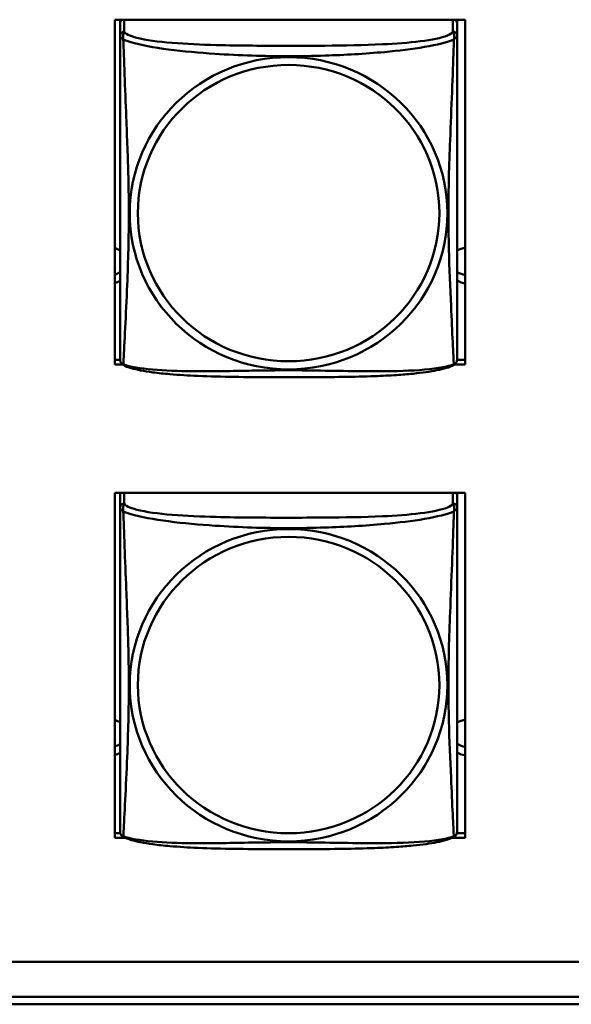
# Model space of a CAD drawing. Header units: inches. Extents: x 0.8 to 75.7, y -7.8 to 49.3.
# Tile 270 of 339: x 57.179 to 57.952, y 16.451 to 17.83. Entities that reach past the tile are written whole.
import ezdxf

# ---------------------------------------------------------------- set-up
doc = ezdxf.new("R2010")
doc.units = ezdxf.units.IN
doc.header["$MEASUREMENT"] = 0
doc.layers.add('Visible Edges(ROSSANSI)', color=7, linetype='Continuous', lineweight=50)
doc.layers.add('Visible Tangent Edges(ROSSANSI)', color=7, linetype='Continuous', lineweight=50)

msp = doc.modelspace()

# ---------------------------------------------------------------- linework, layer by layer
at = {"layer": 'Visible Edges(ROSSANSI)'}
for p, q in [((57.3118, 17.3474), (57.3118, 17.83)), ((57.3118, 17.83), (57.8033, 17.83)), ((57.3194, 17.8254), (57.3194, 17.83)), ((57.3194, 17.8253), (57.3194, 17.8076)), ((57.7918, 17.83), (57.7918, 17.8253)), ((57.7918, 17.8076), (57.7918, 17.8253)), ((57.8033, 17.83), (57.8033, 17.3474)), ((57.3118, 17.3535), (57.3194, 17.3535)), ((57.3223, 17.3474), (57.3118, 17.3474)), ((57.8033, 17.3474), (57.7889, 17.3474)), ((57.7918, 17.3535), (57.8033, 17.3535)), ((57.3118, 16.6847), (57.3118, 17.1673)), ((57.3118, 17.1673), (57.8033, 17.1673)), ((57.3194, 17.1646), (57.3194, 17.1469)), ((57.7918, 17.1469), (57.7918, 17.1646)), ((57.8033, 17.1673), (57.8033, 16.6847)), ((57.3118, 16.6908), (57.3198, 16.6908)), ((57.3259, 16.6847), (57.3118, 16.6847)), ((57.8033, 16.6847), (57.7853, 16.6847)), ((57.7915, 16.6908), (57.8033, 16.6908)), ((56.4153, 16.5107), (69.0852, 16.5107)), ((69.1231, 16.462), (56.4653, 16.462)), ((69.1231, 16.4514), (56.4653, 16.4514))]:
    msp.add_line(p, q, dxfattribs=at)
for centre, start, end in [((57.3332, 17.3547), 180, 189.1496), ((57.778, 17.3547), 350.8504, 360), ((57.3332, 16.6939), 180, 189.1496), ((57.778, 16.6939), 350.8504, 360)]:
    msp.add_arc(centre, 0.0138, start, end, dxfattribs=at)
for centre, major_axis, start_param, end_param in [((57.3253, 17.8253), (-0.00591, 0), 5.354294, 6.283185), ((57.7859, 17.8253), (0.00591, 0), 0, 0.928891), ((57.3059, 17.4856), (0.0255, 0), 1.012755, 1.336733), ((57.8059, 17.4856), (0.0255, 0), 1.672527, 2.154575), ((57.3059, 17.4976), (0.0255, 0), 4.946453, 5.27043), ((57.8059, 17.4976), (0.0255, 0), 4.12861, 4.610658), ((57.3059, 17.4856), (-0.0255, 0), 1.80486, 2.128837), ((57.8059, 17.4856), (-0.0255, 0), 0.987017, 1.469065), ((57.3253, 17.1646), (-0.00591, 0), 5.80261, 6.283185), ((57.7859, 17.1646), (0.00591, 0), 0, 0.480576), ((57.3059, 16.8249), (0.0255, 0), 1.012755, 1.336733), ((57.8059, 16.8249), (0.0255, 0), 1.672527, 2.154575), ((57.3059, 16.8369), (0.0255, 0), 4.946453, 5.27043), ((57.8059, 16.8369), (0.0255, 0), 4.12861, 4.610658), ((57.3059, 16.8249), (-0.0255, 0), 1.80486, 2.128837), ((57.8059, 16.8249), (-0.0255, 0), 0.987017, 1.469065)]:
    msp.add_ellipse(centre, major_axis=major_axis, ratio=0.981793, start_param=start_param, end_param=end_param, dxfattribs=at)
for points, knots in [([(57.3194, 17.8076), (57.3194, 17.8051), (57.3194, 17.8005), (57.3194, 17.7943), (57.3194, 17.7831), (57.3194, 17.7667), (57.3194, 17.7488), (57.3194, 17.731), (57.3194, 17.7118), (57.3194, 17.6926), (57.3194, 17.6655), (57.3194, 17.6383), (57.3194, 17.6116), (57.3194, 17.5948), (57.3194, 17.5782), (57.3194, 17.5616), (57.3194, 17.5283), (57.3194, 17.4951), (57.3194, 17.4629), (57.3194, 17.4228), (57.3194, 17.3823), (57.3194, 17.3637), (57.3194, 17.358), (57.3194, 17.3547), (57.3194, 17.3547)], [0.325731, 0.325731, 0.325731, 0.325731, 0.404774, 0.404774, 0.404774, 0.550532, 0.550532, 0.550532, 0.69629, 0.69629, 0.69629, 0.902598, 0.902598, 0.902598, 1.03154, 1.03154, 1.03154, 1.289425, 1.289425, 1.289425, 1.610774, 1.610774, 1.610774, 1.710218, 1.710218, 1.710218, 1.710218]), ([(57.7918, 17.3547), (57.7918, 17.3547), (57.7918, 17.3556), (57.7918, 17.3572), (57.7918, 17.3619), (57.7918, 17.3728), (57.7918, 17.3867), (57.7918, 17.4005), (57.7918, 17.4171), (57.7918, 17.4345), (57.7918, 17.4591), (57.7918, 17.4855), (57.7918, 17.5119), (57.7918, 17.5284), (57.7918, 17.545), (57.7918, 17.5616), (57.7918, 17.5948), (57.7918, 17.6281), (57.7918, 17.662), (57.7918, 17.7044), (57.7918, 17.7502), (57.7918, 17.7818), (57.7918, 17.7942), (57.7918, 17.8036), (57.7918, 17.8076)], [0.352862, 0.352862, 0.352862, 0.352862, 0.404774, 0.404774, 0.404774, 0.550532, 0.550532, 0.550532, 0.69629, 0.69629, 0.69629, 0.902598, 0.902598, 0.902598, 1.03154, 1.03154, 1.03154, 1.289425, 1.289425, 1.289425, 1.610774, 1.610774, 1.610774, 1.73735, 1.73735, 1.73735, 1.73735]), ([(57.3236, 17.3466), (57.323, 17.3469), (57.3225, 17.3472), (57.3216, 17.3481), (57.3212, 17.3485), (57.3206, 17.3494), (57.3204, 17.3499), (57.32, 17.3507), (57.3199, 17.3511), (57.3197, 17.3518), (57.3196, 17.3522), (57.3196, 17.3525)], [0.02273771, 0.02273771, 0.02273771, 0.02273771, 0.02954865, 0.02954865, 0.03635958, 0.03635958, 0.04317052, 0.04317052, 0.04998146, 0.04998146, 0.0567924, 0.0567924, 0.0567924, 0.0567924]), ([(57.7876, 17.3466), (57.7843, 17.3448), (57.7807, 17.3435), (57.7727, 17.3411), (57.7683, 17.3401), (57.7588, 17.3382), (57.7538, 17.3373), (57.7426, 17.3358), (57.7364, 17.335), (57.7225, 17.3336), (57.7148, 17.333), (57.697, 17.3318), (57.6868, 17.3313), (57.6619, 17.3304), (57.6471, 17.33), (57.6155, 17.3296), (57.5984, 17.3295), (57.5644, 17.3294), (57.5474, 17.3294), (57.5134, 17.3295), (57.4964, 17.3296), (57.4624, 17.3301), (57.4452, 17.3305), (57.415, 17.3318), (57.4019, 17.3325), (57.3809, 17.3344), (57.3728, 17.3352), (57.3592, 17.337), (57.3535, 17.338), (57.3435, 17.3399), (57.339, 17.341), (57.3308, 17.3434), (57.3271, 17.3447), (57.3236, 17.3466)], [-1.678204, -1.678204, -1.678204, -1.678204, -1.629815, -1.629815, -1.580861, -1.580861, -1.532583, -1.532583, -1.479316, -1.479316, -1.416961, -1.416961, -1.337799, -1.337799, -1.226353, -1.226353, -1.09702, -1.09702, -0.967687, -0.967687, -0.838354, -0.838354, -0.709022, -0.709022, -0.60577, -0.60577, -0.53827, -0.53827, -0.483941, -0.483941, -0.435529, -0.435529, -0.384876, -0.384876, -0.384876, -0.384876]), ([(57.7876, 17.3466), (57.7882, 17.3469), (57.7887, 17.3472), (57.7896, 17.3481), (57.79, 17.3485), (57.7906, 17.3494), (57.7908, 17.3499), (57.7912, 17.3507), (57.7913, 17.3511), (57.7915, 17.3518), (57.7916, 17.3522), (57.7917, 17.3525)], [0.02273771, 0.02273771, 0.02273771, 0.02273771, 0.02954865, 0.02954865, 0.03635958, 0.03635958, 0.04317052, 0.04317052, 0.04998146, 0.04998146, 0.0567924, 0.0567924, 0.0567924, 0.0567924]), ([(57.3194, 17.1469), (57.3194, 17.1443), (57.3194, 17.1397), (57.3194, 17.1336), (57.3194, 17.1223), (57.3194, 17.1059), (57.3194, 17.0881), (57.3194, 17.0702), (57.3194, 17.0511), (57.3194, 17.0319), (57.3194, 17.0048), (57.3194, 16.9776), (57.3194, 16.9508), (57.3194, 16.9341), (57.3194, 16.9174), (57.3194, 16.9008), (57.3194, 16.8676), (57.3194, 16.8344), (57.3194, 16.8022), (57.3194, 16.762), (57.3194, 16.7216), (57.3194, 16.703), (57.3194, 16.6972), (57.3194, 16.694), (57.3194, 16.694)], [0.325731, 0.325731, 0.325731, 0.325731, 0.404774, 0.404774, 0.404774, 0.550532, 0.550532, 0.550532, 0.69629, 0.69629, 0.69629, 0.902598, 0.902598, 0.902598, 1.03154, 1.03154, 1.03154, 1.289425, 1.289425, 1.289425, 1.610774, 1.610774, 1.610774, 1.710218, 1.710218, 1.710218, 1.710218]), ([(57.7918, 16.6939), (57.7918, 16.694), (57.7918, 16.6948), (57.7918, 16.6965), (57.7918, 16.7012), (57.7918, 16.7121), (57.7918, 16.7259), (57.7918, 16.7398), (57.7918, 16.7563), (57.7918, 16.7737), (57.7918, 16.7984), (57.7918, 16.8248), (57.7918, 16.8511), (57.7918, 16.8676), (57.7918, 16.8842), (57.7918, 16.9008), (57.7918, 16.9341), (57.7918, 16.9673), (57.7918, 17.0013), (57.7918, 17.0436), (57.7918, 17.0894), (57.7918, 17.121), (57.7918, 17.1334), (57.7918, 17.1428), (57.7918, 17.1469)], [0.352862, 0.352862, 0.352862, 0.352862, 0.404774, 0.404774, 0.404774, 0.550532, 0.550532, 0.550532, 0.69629, 0.69629, 0.69629, 0.902598, 0.902598, 0.902598, 1.03154, 1.03154, 1.03154, 1.289425, 1.289425, 1.289425, 1.610774, 1.610774, 1.610774, 1.73735, 1.73735, 1.73735, 1.73735]), ([(57.3236, 16.6858), (57.323, 16.6861), (57.3225, 16.6865), (57.3216, 16.6873), (57.3212, 16.6878), (57.3206, 16.6887), (57.3204, 16.6891), (57.32, 16.69), (57.3199, 16.6904), (57.3197, 16.6911), (57.3196, 16.6914), (57.3196, 16.6917)], [0.02273771, 0.02273771, 0.02273771, 0.02273771, 0.02954865, 0.02954865, 0.03635958, 0.03635958, 0.04317052, 0.04317052, 0.04998146, 0.04998146, 0.0567924, 0.0567924, 0.0567924, 0.0567924]), ([(57.7876, 16.6858), (57.7843, 16.6841), (57.7807, 16.6828), (57.7727, 16.6804), (57.7683, 16.6793), (57.7588, 16.6774), (57.7538, 16.6766), (57.7426, 16.675), (57.7364, 16.6743), (57.7225, 16.6729), (57.7148, 16.6723), (57.697, 16.6711), (57.6868, 16.6706), (57.6619, 16.6696), (57.6471, 16.6693), (57.6155, 16.6688), (57.5984, 16.6687), (57.5644, 16.6686), (57.5474, 16.6686), (57.5134, 16.6687), (57.4964, 16.6688), (57.4624, 16.6693), (57.4452, 16.6697), (57.415, 16.671), (57.4019, 16.6718), (57.3809, 16.6736), (57.3728, 16.6745), (57.3592, 16.6763), (57.3535, 16.6772), (57.3435, 16.6792), (57.339, 16.6802), (57.3308, 16.6827), (57.3271, 16.684), (57.3236, 16.6858)], [-1.678204, -1.678204, -1.678204, -1.678204, -1.629815, -1.629815, -1.580861, -1.580861, -1.532583, -1.532583, -1.479316, -1.479316, -1.416961, -1.416961, -1.337799, -1.337799, -1.226353, -1.226353, -1.09702, -1.09702, -0.967687, -0.967687, -0.838354, -0.838354, -0.709022, -0.709022, -0.60577, -0.60577, -0.53827, -0.53827, -0.483941, -0.483941, -0.435529, -0.435529, -0.384876, -0.384876, -0.384876, -0.384876]), ([(57.7876, 16.6858), (57.7882, 16.6861), (57.7887, 16.6865), (57.7896, 16.6873), (57.79, 16.6878), (57.7906, 16.6887), (57.7908, 16.6891), (57.7912, 16.69), (57.7913, 16.6904), (57.7915, 16.6911), (57.7916, 16.6914), (57.7917, 16.6917)], [0.02273771, 0.02273771, 0.02273771, 0.02273771, 0.02954865, 0.02954865, 0.03635958, 0.03635958, 0.04317052, 0.04317052, 0.04998146, 0.04998146, 0.0567924, 0.0567924, 0.0567924, 0.0567924])]:
    msp.add_open_spline(points, degree=3, knots=knots, dxfattribs=at)
at = {"layer": 'Visible Tangent Edges(ROSSANSI)'}
for p, q in [((57.3253, 17.8134), (57.3253, 17.83)), ((57.7859, 17.83), (57.7859, 17.8134)), ((57.3253, 17.1527), (57.3253, 17.1673)), ((57.7859, 17.1673), (57.7859, 17.1527))]:
    msp.add_line(p, q, dxfattribs=at)
for centre, major_axis, start_param, end_param in [((57.3253, 17.8076), (-0.00591, 0), 4.712389, 6.283185), ((57.7859, 17.8076), (0.00591, 0), 0, 1.570796), ((57.3253, 17.1469), (-0.00591, 0), 4.712389, 6.283185), ((57.7859, 17.1469), (0.00591, 0), 0, 1.570796)]:
    msp.add_ellipse(centre, major_axis=major_axis, ratio=0.981793, start_param=start_param, end_param=end_param, dxfattribs=at)
for centre, major_axis in [((57.5556, 17.5589), (-0.2227, 0)), ((57.5556, 17.5591), (-0.2113, 0)), ((57.5556, 16.8982), (-0.2227, 0)), ((57.5556, 16.8984), (-0.2113, 0))]:
    msp.add_ellipse(centre, major_axis=major_axis, ratio=0.981793, dxfattribs=at)
for points, knots in [([(57.3239, 17.8024), (57.3237, 17.8035), (57.3236, 17.8045), (57.3235, 17.8065), (57.3236, 17.8074), (57.3238, 17.8087), (57.3239, 17.8092), (57.324, 17.8098), (57.3241, 17.81), (57.3242, 17.8105), (57.3243, 17.8108), (57.3246, 17.8115), (57.3248, 17.8119), (57.3251, 17.8127), (57.3252, 17.8131), (57.3253, 17.8134)], [-0.00026741, -0.00026741, -0.00026741, -0.00026741, 0.01456352, 0.01456352, 0.03151317, 0.03151317, 0.04210669, 0.04210669, 0.04740346, 0.04740346, 0.05587828, 0.05587828, 0.06943799, 0.06943799, 0.0844808, 0.0844808, 0.0844808, 0.0844808]), ([(57.7859, 17.8134), (57.7853, 17.8115), (57.7826, 17.8095), (57.7782, 17.8077), (57.7701, 17.8044), (57.7562, 17.8017), (57.7401, 17.7997), (57.7239, 17.7977), (57.7057, 17.7964), (57.6871, 17.7955), (57.6607, 17.7942), (57.6334, 17.7938), (57.6064, 17.7936), (57.5895, 17.7935), (57.5725, 17.7935), (57.5556, 17.7935), (57.5218, 17.7935), (57.4879, 17.7935), (57.4542, 17.7944), (57.4122, 17.7955), (57.3683, 17.7982), (57.3427, 17.8047), (57.3326, 17.8072), (57.3262, 17.8103), (57.3253, 17.8134)], [0.325731, 0.325731, 0.325731, 0.325731, 0.404774, 0.404774, 0.404774, 0.550532, 0.550532, 0.550532, 0.69629, 0.69629, 0.69629, 0.902598, 0.902598, 0.902598, 1.03154, 1.03154, 1.03154, 1.289425, 1.289425, 1.289425, 1.610774, 1.610774, 1.610774, 1.73735, 1.73735, 1.73735, 1.73735]), ([(57.7859, 17.8134), (57.786, 17.8131), (57.7861, 17.8127), (57.7864, 17.8119), (57.7866, 17.8115), (57.7869, 17.8108), (57.787, 17.8105), (57.7871, 17.81), (57.7872, 17.8098), (57.7874, 17.8092), (57.7875, 17.8087), (57.7876, 17.8074), (57.7877, 17.8065), (57.7876, 17.8045), (57.7875, 17.8035), (57.7873, 17.8024)], [-0.0844808, -0.0844808, -0.0844808, -0.0844808, -0.06943799, -0.06943799, -0.05587828, -0.05587828, -0.04740346, -0.04740346, -0.04210669, -0.04210669, -0.03151317, -0.03151317, -0.01456352, -0.01456352, 0.00026741, 0.00026741, 0.00026741, 0.00026741]), ([(57.3194, 17.8076), (57.3194, 17.8074), (57.3194, 17.8071), (57.3194, 17.8067), (57.3195, 17.8065), (57.3196, 17.8062), (57.3197, 17.8061), (57.3199, 17.8059), (57.3199, 17.8058), (57.3201, 17.8055), (57.3203, 17.8053), (57.3209, 17.8048), (57.3214, 17.8044), (57.3225, 17.8035), (57.3232, 17.803), (57.3239, 17.8024)], [-0.0844808, -0.0844808, -0.0844808, -0.0844808, -0.06943799, -0.06943799, -0.05587828, -0.05587828, -0.04740346, -0.04740346, -0.04210669, -0.04210669, -0.03151317, -0.03151317, -0.01456352, -0.01456352, 0.00026741, 0.00026741, 0.00026741, 0.00026741]), ([(57.3239, 17.3474), (57.324, 17.349), (57.3242, 17.3513), (57.3243, 17.3542), (57.3254, 17.374), (57.3275, 17.4172), (57.3293, 17.4587), (57.3306, 17.492), (57.3316, 17.5255), (57.3316, 17.559), (57.3316, 17.5757), (57.3314, 17.5925), (57.331, 17.6095), (57.3303, 17.6367), (57.3291, 17.6647), (57.328, 17.6933), (57.3271, 17.7135), (57.3263, 17.734), (57.3256, 17.7532), (57.3249, 17.7723), (57.3243, 17.79), (57.3239, 17.8024)], [-1.657319, -1.657319, -1.657319, -1.657319, -1.610774, -1.610774, -1.610774, -1.289425, -1.289425, -1.289425, -1.03154, -1.03154, -1.03154, -0.902598, -0.902598, -0.902598, -0.69629, -0.69629, -0.69629, -0.550532, -0.550532, -0.550532, -0.405761, -0.405761, -0.405761, -0.405761]), ([(57.3239, 17.8024), (57.3268, 17.8011), (57.3303, 17.7998), (57.3343, 17.7986), (57.3619, 17.7902), (57.4089, 17.7851), (57.4524, 17.7822), (57.4873, 17.7799), (57.5215, 17.7789), (57.5556, 17.7789), (57.5726, 17.7789), (57.5897, 17.7791), (57.6069, 17.7797), (57.6344, 17.7806), (57.6625, 17.7822), (57.6902, 17.7847), (57.7097, 17.7865), (57.7291, 17.7888), (57.7463, 17.7918), (57.7635, 17.7947), (57.7785, 17.7983), (57.7873, 17.8024)], [-1.657319, -1.657319, -1.657319, -1.657319, -1.610774, -1.610774, -1.610774, -1.289425, -1.289425, -1.289425, -1.03154, -1.03154, -1.03154, -0.902598, -0.902598, -0.902598, -0.69629, -0.69629, -0.69629, -0.550532, -0.550532, -0.550532, -0.405761, -0.405761, -0.405761, -0.405761]), ([(57.7873, 17.8024), (57.7872, 17.7984), (57.787, 17.7938), (57.7869, 17.7889), (57.7858, 17.7545), (57.7837, 17.7053), (57.782, 17.6613), (57.7806, 17.626), (57.7796, 17.5924), (57.7796, 17.559), (57.7796, 17.5422), (57.7798, 17.5255), (57.7803, 17.5088), (57.7809, 17.482), (57.7821, 17.4549), (57.7833, 17.4291), (57.7841, 17.4109), (57.7849, 17.3934), (57.7856, 17.3787), (57.7864, 17.364), (57.7869, 17.3524), (57.7873, 17.3474)], [-1.657319, -1.657319, -1.657319, -1.657319, -1.610774, -1.610774, -1.610774, -1.289425, -1.289425, -1.289425, -1.03154, -1.03154, -1.03154, -0.902598, -0.902598, -0.902598, -0.69629, -0.69629, -0.69629, -0.550532, -0.550532, -0.550532, -0.405761, -0.405761, -0.405761, -0.405761]), ([(57.7873, 17.8024), (57.7881, 17.803), (57.7887, 17.8035), (57.7898, 17.8044), (57.7903, 17.8048), (57.7909, 17.8053), (57.7911, 17.8055), (57.7913, 17.8058), (57.7914, 17.8059), (57.7915, 17.8061), (57.7916, 17.8062), (57.7917, 17.8065), (57.7918, 17.8067), (57.7918, 17.8071), (57.7918, 17.8074), (57.7918, 17.8076)], [-0.00026741, -0.00026741, -0.00026741, -0.00026741, 0.01456352, 0.01456352, 0.03151317, 0.03151317, 0.04210669, 0.04210669, 0.04740346, 0.04740346, 0.05587828, 0.05587828, 0.06943799, 0.06943799, 0.0844808, 0.0844808, 0.0844808, 0.0844808]), ([(57.3239, 17.3474), (57.3232, 17.3476), (57.3225, 17.3479), (57.3214, 17.3487), (57.3209, 17.3492), (57.3203, 17.3501), (57.3201, 17.3505), (57.3199, 17.351), (57.3199, 17.3512), (57.3197, 17.3517), (57.3196, 17.3521), (57.3196, 17.3524), (57.3196, 17.3525), (57.3196, 17.3525)], [-0.00026741, -0.00026741, -0.00026741, -0.00026741, 0.01456352, 0.01456352, 0.03151317, 0.03151317, 0.04210669, 0.04210669, 0.04740346, 0.04740346, 0.05587828, 0.05587828, 0.0567924, 0.0567924, 0.0567924, 0.0567924]), ([(57.3236, 17.3466), (57.3236, 17.3466), (57.3236, 17.3466), (57.3236, 17.3468), (57.3237, 17.3471), (57.3239, 17.3474)], [-0.02273771, -0.02273771, -0.02273771, -0.02273771, -0.01456352, -0.01456352, 0.00026741, 0.00026741, 0.00026741, 0.00026741]), ([(57.7873, 17.3474), (57.7845, 17.3464), (57.781, 17.3454), (57.777, 17.3445), (57.7493, 17.3382), (57.7023, 17.3373), (57.6588, 17.3378), (57.6239, 17.3381), (57.5897, 17.3391), (57.5556, 17.3391), (57.5386, 17.3391), (57.5215, 17.3389), (57.5043, 17.3386), (57.4769, 17.3381), (57.4487, 17.3375), (57.4211, 17.3377), (57.4015, 17.3379), (57.3822, 17.3385), (57.3649, 17.3401), (57.3477, 17.3416), (57.3328, 17.3441), (57.3239, 17.3474)], [-1.657319, -1.657319, -1.657319, -1.657319, -1.610774, -1.610774, -1.610774, -1.289425, -1.289425, -1.289425, -1.03154, -1.03154, -1.03154, -0.902598, -0.902598, -0.902598, -0.69629, -0.69629, -0.69629, -0.550532, -0.550532, -0.550532, -0.405761, -0.405761, -0.405761, -0.405761]), ([(57.7917, 17.3525), (57.7916, 17.3525), (57.7916, 17.3524), (57.7916, 17.3521), (57.7915, 17.3517), (57.7914, 17.3512), (57.7913, 17.351), (57.7911, 17.3505), (57.7909, 17.3501), (57.7903, 17.3492), (57.7898, 17.3487), (57.7887, 17.3479), (57.7881, 17.3476), (57.7873, 17.3474)], [-0.0567924, -0.0567924, -0.0567924, -0.0567924, -0.05587828, -0.05587828, -0.04740346, -0.04740346, -0.04210669, -0.04210669, -0.03151317, -0.03151317, -0.01456352, -0.01456352, 0.00026741, 0.00026741, 0.00026741, 0.00026741]), ([(57.7873, 17.3474), (57.7875, 17.3471), (57.7876, 17.3468), (57.7877, 17.3466), (57.7877, 17.3466), (57.7876, 17.3466)], [-0.00026741, -0.00026741, -0.00026741, -0.00026741, 0.01456352, 0.01456352, 0.02273771, 0.02273771, 0.02273771, 0.02273771]), ([(57.3239, 17.1416), (57.3237, 17.1428), (57.3236, 17.1438), (57.3235, 17.1457), (57.3236, 17.1467), (57.3238, 17.148), (57.3239, 17.1484), (57.324, 17.1491), (57.3241, 17.1493), (57.3242, 17.1498), (57.3243, 17.1501), (57.3246, 17.1508), (57.3248, 17.1512), (57.3251, 17.1519), (57.3252, 17.1523), (57.3253, 17.1527)], [-0.00026741, -0.00026741, -0.00026741, -0.00026741, 0.01456352, 0.01456352, 0.03151317, 0.03151317, 0.04210669, 0.04210669, 0.04740346, 0.04740346, 0.05587828, 0.05587828, 0.06943799, 0.06943799, 0.0844808, 0.0844808, 0.0844808, 0.0844808]), ([(57.7859, 17.1527), (57.7853, 17.1507), (57.7826, 17.1488), (57.7782, 17.147), (57.7701, 17.1437), (57.7562, 17.1409), (57.7401, 17.1389), (57.7239, 17.1369), (57.7057, 17.1356), (57.6871, 17.1347), (57.6607, 17.1335), (57.6334, 17.1331), (57.6064, 17.1329), (57.5895, 17.1328), (57.5725, 17.1327), (57.5556, 17.1327), (57.5218, 17.1327), (57.4879, 17.1328), (57.4542, 17.1337), (57.4122, 17.1347), (57.3683, 17.1374), (57.3427, 17.1439), (57.3326, 17.1465), (57.3262, 17.1495), (57.3253, 17.1527)], [0.325731, 0.325731, 0.325731, 0.325731, 0.404774, 0.404774, 0.404774, 0.550532, 0.550532, 0.550532, 0.69629, 0.69629, 0.69629, 0.902598, 0.902598, 0.902598, 1.03154, 1.03154, 1.03154, 1.289425, 1.289425, 1.289425, 1.610774, 1.610774, 1.610774, 1.73735, 1.73735, 1.73735, 1.73735]), ([(57.7859, 17.1527), (57.786, 17.1523), (57.7861, 17.1519), (57.7864, 17.1512), (57.7866, 17.1508), (57.7869, 17.1501), (57.787, 17.1498), (57.7871, 17.1493), (57.7872, 17.1491), (57.7874, 17.1484), (57.7875, 17.148), (57.7876, 17.1467), (57.7877, 17.1457), (57.7876, 17.1438), (57.7875, 17.1428), (57.7873, 17.1416)], [-0.0844808, -0.0844808, -0.0844808, -0.0844808, -0.06943799, -0.06943799, -0.05587828, -0.05587828, -0.04740346, -0.04740346, -0.04210669, -0.04210669, -0.03151317, -0.03151317, -0.01456352, -0.01456352, 0.00026741, 0.00026741, 0.00026741, 0.00026741]), ([(57.3194, 17.1469), (57.3194, 17.1466), (57.3194, 17.1464), (57.3194, 17.1459), (57.3195, 17.1458), (57.3196, 17.1454), (57.3197, 17.1453), (57.3199, 17.1451), (57.3199, 17.145), (57.3201, 17.1448), (57.3203, 17.1446), (57.3209, 17.144), (57.3214, 17.1436), (57.3225, 17.1427), (57.3232, 17.1422), (57.3239, 17.1416)], [-0.0844808, -0.0844808, -0.0844808, -0.0844808, -0.06943799, -0.06943799, -0.05587828, -0.05587828, -0.04740346, -0.04740346, -0.04210669, -0.04210669, -0.03151317, -0.03151317, -0.01456352, -0.01456352, 0.00026741, 0.00026741, 0.00026741, 0.00026741]), ([(57.3239, 16.6867), (57.324, 16.6883), (57.3242, 16.6906), (57.3243, 16.6935), (57.3254, 16.7133), (57.3275, 16.7564), (57.3293, 16.7979), (57.3306, 16.8312), (57.3316, 16.8648), (57.3316, 16.8982), (57.3316, 16.915), (57.3314, 16.9317), (57.331, 16.9487), (57.3303, 16.9759), (57.3291, 17.004), (57.328, 17.0326), (57.3271, 17.0527), (57.3263, 17.0732), (57.3256, 17.0924), (57.3249, 17.1115), (57.3243, 17.1293), (57.3239, 17.1416)], [-1.657319, -1.657319, -1.657319, -1.657319, -1.610774, -1.610774, -1.610774, -1.289425, -1.289425, -1.289425, -1.03154, -1.03154, -1.03154, -0.902598, -0.902598, -0.902598, -0.69629, -0.69629, -0.69629, -0.550532, -0.550532, -0.550532, -0.405761, -0.405761, -0.405761, -0.405761]), ([(57.3239, 17.1416), (57.3268, 17.1403), (57.3303, 17.1391), (57.3343, 17.1378), (57.3619, 17.1295), (57.4089, 17.1244), (57.4524, 17.1215), (57.4873, 17.1192), (57.5215, 17.1181), (57.5556, 17.1181), (57.5726, 17.1181), (57.5897, 17.1184), (57.6069, 17.119), (57.6344, 17.1198), (57.6625, 17.1214), (57.6902, 17.124), (57.7097, 17.1258), (57.7291, 17.1281), (57.7463, 17.131), (57.7635, 17.134), (57.7785, 17.1376), (57.7873, 17.1416)], [-1.657319, -1.657319, -1.657319, -1.657319, -1.610774, -1.610774, -1.610774, -1.289425, -1.289425, -1.289425, -1.03154, -1.03154, -1.03154, -0.902598, -0.902598, -0.902598, -0.69629, -0.69629, -0.69629, -0.550532, -0.550532, -0.550532, -0.405761, -0.405761, -0.405761, -0.405761]), ([(57.7873, 17.1416), (57.7872, 17.1376), (57.787, 17.1331), (57.7869, 17.1281), (57.7858, 17.0937), (57.7837, 17.0445), (57.782, 17.0006), (57.7806, 16.9653), (57.7796, 16.9317), (57.7796, 16.8982), (57.7796, 16.8815), (57.7798, 16.8648), (57.7803, 16.8481), (57.7809, 16.8213), (57.7821, 16.7941), (57.7833, 16.7684), (57.7841, 16.7502), (57.7849, 16.7326), (57.7856, 16.7179), (57.7864, 16.7033), (57.7869, 16.6917), (57.7873, 16.6867)], [-1.657319, -1.657319, -1.657319, -1.657319, -1.610774, -1.610774, -1.610774, -1.289425, -1.289425, -1.289425, -1.03154, -1.03154, -1.03154, -0.902598, -0.902598, -0.902598, -0.69629, -0.69629, -0.69629, -0.550532, -0.550532, -0.550532, -0.405761, -0.405761, -0.405761, -0.405761]), ([(57.7873, 17.1416), (57.7881, 17.1422), (57.7887, 17.1427), (57.7898, 17.1436), (57.7903, 17.144), (57.7909, 17.1446), (57.7911, 17.1448), (57.7913, 17.145), (57.7914, 17.1451), (57.7915, 17.1453), (57.7916, 17.1454), (57.7917, 17.1458), (57.7918, 17.1459), (57.7918, 17.1464), (57.7918, 17.1466), (57.7918, 17.1469)], [-0.00026741, -0.00026741, -0.00026741, -0.00026741, 0.01456352, 0.01456352, 0.03151317, 0.03151317, 0.04210669, 0.04210669, 0.04740346, 0.04740346, 0.05587828, 0.05587828, 0.06943799, 0.06943799, 0.0844808, 0.0844808, 0.0844808, 0.0844808]), ([(57.3239, 16.6867), (57.3232, 16.6869), (57.3225, 16.6872), (57.3214, 16.6879), (57.3209, 16.6884), (57.3203, 16.6893), (57.3201, 16.6897), (57.3199, 16.6903), (57.3199, 16.6905), (57.3197, 16.691), (57.3196, 16.6913), (57.3196, 16.6917), (57.3196, 16.6917), (57.3196, 16.6917)], [-0.00026741, -0.00026741, -0.00026741, -0.00026741, 0.01456352, 0.01456352, 0.03151317, 0.03151317, 0.04210669, 0.04210669, 0.04740346, 0.04740346, 0.05587828, 0.05587828, 0.0567924, 0.0567924, 0.0567924, 0.0567924]), ([(57.3236, 16.6858), (57.3236, 16.6859), (57.3236, 16.6859), (57.3236, 16.6861), (57.3237, 16.6863), (57.3239, 16.6867)], [-0.02273771, -0.02273771, -0.02273771, -0.02273771, -0.01456352, -0.01456352, 0.00026741, 0.00026741, 0.00026741, 0.00026741]), ([(57.7873, 16.6867), (57.7845, 16.6856), (57.781, 16.6846), (57.777, 16.6837), (57.7493, 16.6775), (57.7023, 16.6766), (57.6588, 16.677), (57.6239, 16.6774), (57.5897, 16.6783), (57.5556, 16.6783), (57.5386, 16.6783), (57.5215, 16.6781), (57.5043, 16.6778), (57.4769, 16.6774), (57.4487, 16.6767), (57.4211, 16.677), (57.4015, 16.6771), (57.3822, 16.6778), (57.3649, 16.6793), (57.3477, 16.6809), (57.3328, 16.6833), (57.3239, 16.6867)], [-1.657319, -1.657319, -1.657319, -1.657319, -1.610774, -1.610774, -1.610774, -1.289425, -1.289425, -1.289425, -1.03154, -1.03154, -1.03154, -0.902598, -0.902598, -0.902598, -0.69629, -0.69629, -0.69629, -0.550532, -0.550532, -0.550532, -0.405761, -0.405761, -0.405761, -0.405761]), ([(57.7917, 16.6917), (57.7916, 16.6917), (57.7916, 16.6917), (57.7916, 16.6913), (57.7915, 16.691), (57.7914, 16.6905), (57.7913, 16.6903), (57.7911, 16.6897), (57.7909, 16.6893), (57.7903, 16.6884), (57.7898, 16.6879), (57.7887, 16.6872), (57.7881, 16.6869), (57.7873, 16.6867)], [-0.0567924, -0.0567924, -0.0567924, -0.0567924, -0.05587828, -0.05587828, -0.04740346, -0.04740346, -0.04210669, -0.04210669, -0.03151317, -0.03151317, -0.01456352, -0.01456352, 0.00026741, 0.00026741, 0.00026741, 0.00026741]), ([(57.7873, 16.6867), (57.7875, 16.6863), (57.7876, 16.6861), (57.7877, 16.6859), (57.7877, 16.6859), (57.7876, 16.6858)], [-0.00026741, -0.00026741, -0.00026741, -0.00026741, 0.01456352, 0.01456352, 0.02273771, 0.02273771, 0.02273771, 0.02273771])]:
    msp.add_open_spline(points, degree=3, knots=knots, dxfattribs=at)

doc.saveas('drawing.dxf')
